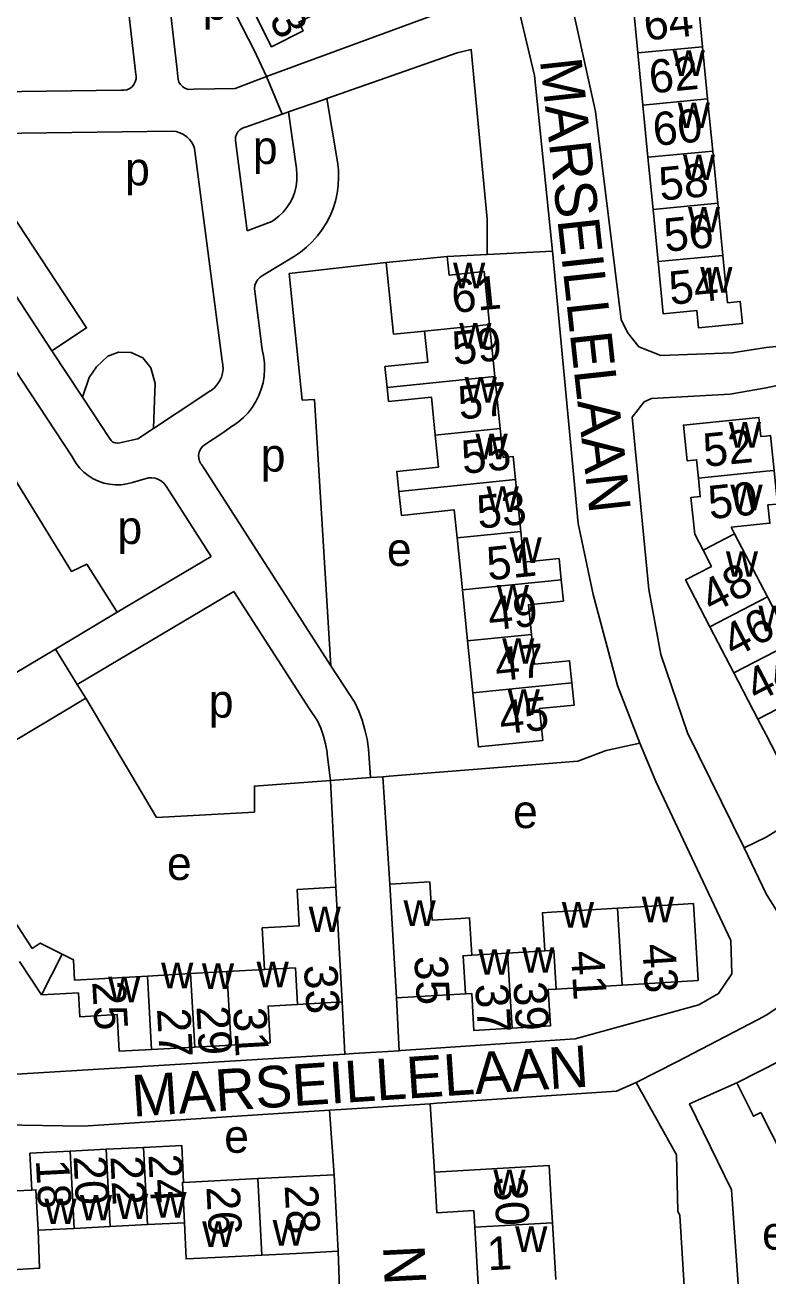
# Model space of a CAD drawing. Extents: x 157768 to 159790, y 387230 to 389604.
# Drawn here: x 159010.9 to 159100.2, y 387792 to 387942.4 of the extents above; entities that cross this region are included whole.
import ezdxf

# ---------------------------------------------------------------- set-up
doc = ezdxf.new("R2010")
doc.units = 0
for name, color, linetype in [('BLT_Basislijn', 7, 'Continuous'), ('BLT_Bebouwing', 7, 'Continuous'), ('BLT_Centroide', 7, 'Continuous'), ('BLT_Huisnummer', 7, 'Continuous'), ('BLT_Huisnummer_ tussenligend', 7, 'Continuous'), ('BLT_Onderverdeling_panden', 7, 'Continuous'), ('BLT_Straatnaam', 7, 'Continuous')]:
    doc.layers.add(name, color=color, linetype=linetype)

msp = doc.modelspace()

# ---------------------------------------------------------------- linework, layer by layer
at = {"layer": 'BLT_Basislijn'}
for p, q in [((159029.24, 387936.97), (159029.31, 387936.19)), ((159039.97, 387936.18), (159036.19, 387934.73)), ((159039.97, 387936.18), (159041.86, 387931.66)), ((158996.95, 387934.2), (159022.5, 387934.53)), ((159031.22, 387934.65), (159030.62, 387934.63)), ((159031.22, 387934.65), (159036.19, 387934.73)), ((159046.69, 387933.34), (159042.61, 387931.93)), ((159047.21, 387933.52), (159046.69, 387933.34)), ((159048.49, 387925.91), (159047.21, 387933.52)), ((159042.42, 387931.86), (159041.86, 387931.66)), ((159042.61, 387931.93), (159042.42, 387931.86)), ((159043.55, 387925.11), (159042.61, 387931.93)), ((159041.86, 387931.66), (159037.57, 387930.11)), ((159001.52, 387929.23), (159028.61, 387929.62)), ((159031.32, 387927.54), (159034.62, 387902.02)), ((159036.27, 387928.18), (159037.62, 387917.61)), ((159040.61, 387918.77), (159037.62, 387917.61)), ((159043.19, 387914.49), (159039.55, 387912.29)), ((159054.35, 387913.82), (159042.7, 387912.48)), ((159061.68, 387914.56), (159066.48, 387914.8)), ((159066.48, 387914.8), (159074.34, 387915.19)), ((159042.7, 387912.48), (159044.25, 387897.28)), ((159038.51, 387910.65), (159039.43, 387903.38)), ((159026.39, 387893.88), (159031.96, 387897.54)), ((159031.96, 387897.54), (159033.2, 387898.38)), ((159044.25, 387897.28), (159045.72, 387897.37)), ((159045.72, 387897.37), (159047.71, 387865.36)), ((159024.5, 387892.63), (159026.39, 387893.88)), ((159032.5, 387891.91), (159034.71, 387893.36)), ((159034.71, 387893.36), (159035.76, 387894.09)), ((159022.34, 387892.15), (159024.5, 387892.63)), ((159032.21, 387889.49), (159047.71, 387865.36)), ((159023.86, 387887.38), (159025.23, 387887.77)), ((159027.9, 387886.94), (159033.32, 387878.5)), ((159033.32, 387878.5), (159022.03, 387871.79)), ((159036.03, 387874.29), (159017.23, 387863.11)), ((159036.03, 387874.29), (159045.09, 387860.2)), ((159022.03, 387871.79), (159014.62, 387867.35)), ((159014.62, 387867.35), (159009.55, 387864.32)), ((159017.23, 387863.11), (159014.62, 387867.35)), ((159047.71, 387865.36), (159049.3, 387862.9)), ((159018.26, 387861.45), (159017.23, 387863.11)), ((159049.3, 387862.9), (159050.57, 387860.95)), ((159018.26, 387861.45), (159007.44, 387854.97)), ((159018.26, 387861.45), (159026.75, 387847.12)), ((159045.09, 387860.2), (159046.09, 387858.73)), ((159052.23, 387855.36), (159052.46, 387851.9)), ((159047.27, 387854.73), (159047.65, 387851.55)), ((159052.46, 387851.9), (159047.65, 387851.55)), ((159047.65, 387851.55), (159048.3, 387838.73)), ((159053.93, 387851.99), (159052.46, 387851.9)), ((159054.72, 387852.06), (159053.93, 387851.99)), ((159053.93, 387851.99), (159054.77, 387839.09)), ((159055.6, 387825.43), (159055.92, 387819.08)), ((159049.07, 387824.94), (159049.37, 387818.66)), ((159089.26, 387817.76), (159099.03, 387822.84)), ((159084.38, 387815.27), (159089.26, 387817.76)), ((159048.11, 387804.17), (159047.53, 387811.94)), ((159060.14, 387804.47), (159059.62, 387812.71))]:
    msp.add_line(p, q, dxfattribs=at)
for points in [[(159013.11, 387981.5), (159026.85, 387955.34), (159027.38, 387953.04), (159029.24, 387936.97)], [(159008.42, 387979.68), (159022.12, 387953.59), (159022.44, 387952.19), (159024.28, 387936.4)], [(159039.97, 387936.18), (159038.48, 387939.33), (159034.43, 387947.24), (159029, 387957.94)], [(159072.71, 387956.56), (159076.01, 387947.74), (159079.48, 387931.99), (159082.56, 387906.96), (159083.35, 387905.4), (159084.7, 387903.67), (159087.35, 387902.64), (159095.91, 387902.96), (159100, 387903.6), (159101.21, 387903.73), (159106.96, 387905.46)], [(159069.7, 387946.78), (159063.19, 387944.72), (159039.97, 387936.18)], [(159069.7, 387946.78), (159072.15, 387936.3), (159074.34, 387915.19)], [(159066.48, 387914.8), (159066.46, 387919.05), (159064.56, 387939.42), (159062.87, 387939.04), (159047.21, 387933.52)], [(159022.5, 387934.53), (159022.85, 387934.52), (159023.2, 387934.59), (159023.53, 387934.74), (159023.81, 387934.95), (159024.04, 387935.22), (159024.2, 387935.54), (159024.29, 387935.88), (159024.3, 387936.24), (159024.28, 387936.4)], [(159029.31, 387936.19), (159029.33, 387935.84), (159029.44, 387935.51), (159029.62, 387935.21), (159029.86, 387934.96), (159030.15, 387934.77), (159030.48, 387934.65), (159030.62, 387934.63)], [(158996.43, 387929.15), (158998.75, 387917.57), (159016.58, 387890.54)], [(159028.61, 387929.62), (159029.09, 387929.56), (159029.55, 387929.42), (159029.99, 387929.21), (159030.39, 387928.93), (159030.73, 387928.59), (159031.02, 387928.2), (159031.23, 387927.77), (159031.32, 387927.54)], [(159036.27, 387928.18), (159036.22, 387928.53), (159036.25, 387928.88), (159036.35, 387929.21), (159036.53, 387929.51), (159036.77, 387929.77), (159037.07, 387929.96), (159037.39, 387930.08), (159037.57, 387930.11)], [(159048.49, 387925.91), (159048.6, 387924.97), (159048.63, 387924.02), (159048.58, 387923.07), (159048.45, 387922.13), (159048.24, 387921.21), (159047.96, 387920.3), (159047.6, 387919.42), (159047.17, 387918.58), (159046.67, 387917.77), (159046.1, 387917.01), (159045.47, 387916.3), (159044.78, 387915.65), (159044.04, 387915.06), (159043.19, 387914.49)], [(158989.05, 387925.03), (159004.45, 387900.16), (159002.6, 387899.3), (159016.53, 387876.69), (159018.37, 387877.55), (159022.03, 387871.79)], [(159043.55, 387925.11), (159043.62, 387924.41), (159043.62, 387923.71), (159043.53, 387923), (159043.36, 387922.32), (159043.12, 387921.65), (159042.8, 387921.02), (159042.42, 387920.43), (159041.97, 387919.88), (159041.46, 387919.39), (159040.9, 387918.96), (159040.61, 387918.77)], [(159004.19, 387918.41), (159008.37, 387921.16), (159018.35, 387905.96), (159014.18, 387903.21)], [(159004.19, 387918.41), (159014.18, 387903.21)], [(159084.83, 387856.05), (159082.14, 387862.98), (159079.23, 387873.92), (159077.43, 387882.46), (159074.34, 387915.19)], [(159039.55, 387912.29), (159039.22, 387912.07), (159038.94, 387911.79), (159038.73, 387911.46), (159038.58, 387911.09), (159038.51, 387910.65)], [(159039.43, 387903.38), (159039.62, 387902.59), (159039.72, 387901.78), (159039.74, 387900.97), (159039.69, 387900.16), (159039.55, 387899.36), (159039.34, 387898.58), (159039.05, 387897.83), (159038.69, 387897.1), (159038.25, 387896.41), (159037.76, 387895.77), (159037.2, 387895.18), (159036.58, 387894.66), (159035.92, 387894.19), (159035.76, 387894.09)], [(159014.18, 387903.21), (159017.85, 387897.62)], [(159017.85, 387897.62), (159018.65, 387899.98), (159019.55, 387901.29), (159020.91, 387902.57), (159022.17, 387903.03), (159023.71, 387903.01), (159025.11, 387902.37), (159026.07, 387901.17), (159026.57, 387899.26), (159026.51, 387897.28), (159026.39, 387893.88)], [(159034.62, 387902.02), (159034.72, 387901.52), (159034.74, 387901.01), (159034.68, 387900.51), (159034.55, 387900.02), (159034.33, 387899.56), (159034.05, 387899.14), (159033.71, 387898.76), (159033.31, 387898.45), (159033.2, 387898.38)], [(159107.35, 387900.52), (159105.48, 387899.92), (159100, 387898.77), (159095.66, 387898.01), (159086.24, 387897.49), (159085.34, 387897.06), (159083.9, 387895.24), (159085.92, 387874.51), (159087.35, 387866.72), (159090.55, 387857.3), (159097.37, 387843.45)], [(159017.85, 387897.62), (159021.09, 387892.69)], [(159022.34, 387892.15), (159022.06, 387892.1), (159021.77, 387892.13), (159021.51, 387892.24), (159021.28, 387892.41), (159021.09, 387892.69)], [(159032.5, 387891.91), (159032.23, 387891.67), (159032.02, 387891.37), (159031.88, 387891.03), (159031.81, 387890.68), (159031.83, 387890.31), (159031.92, 387889.96), (159032.09, 387889.64), (159032.21, 387889.49)], [(159023.86, 387887.38), (159023.18, 387887.21), (159022.49, 387887.11), (159021.8, 387887.1), (159021.11, 387887.17), (159020.43, 387887.31), (159019.77, 387887.53), (159019.14, 387887.83), (159018.55, 387888.2), (159018.01, 387888.63), (159017.52, 387889.12), (159017.09, 387889.67), (159016.72, 387890.26), (159016.58, 387890.54)], [(159027.9, 387886.94), (159027.65, 387887.27), (159027.34, 387887.54), (159026.99, 387887.75), (159026.6, 387887.89), (159026.19, 387887.95), (159025.78, 387887.93), (159025.38, 387887.83), (159025.23, 387887.77)], [(159050.57, 387860.95), (159051.05, 387859.88), (159051.46, 387858.79), (159051.79, 387857.66), (159052.05, 387856.52), (159052.23, 387855.36)], [(159046.09, 387858.73), (159046.49, 387857.83), (159046.81, 387856.9), (159047.06, 387855.95), (159047.24, 387854.98), (159047.27, 387854.73)], [(159054.72, 387852.06), (159077.39, 387853.9), (159080.76, 387855.15), (159084.83, 387856.05)], [(159055.92, 387819.08), (159056.12, 387819.09), (159077.07, 387820.5), (159091.92, 387824.6), (159094.28, 387825.94), (159095.86, 387828.32), (159095.75, 387832.33), (159086.75, 387851.43), (159084.83, 387856.05)], [(159047.65, 387851.55), (159038.52, 387850.89), (159038.52, 387847.76), (159026.75, 387847.12)], [(159097.37, 387843.45), (159100, 387844.75), (159104.84, 387847.75)], [(159049.37, 387818.66), (159009.27, 387816.23), (159006.72, 387817.54), (159005.6, 387818.82), (158989.95, 387843.83)], [(159103.44, 387832.22), (159102.97, 387833.17), (159100, 387837.94), (159097.37, 387843.45)], [(159103.44, 387832.22), (159105.91, 387827.26), (159100, 387823.34), (159099.03, 387822.84)], [(159055.92, 387819.08), (159050.4, 387818.73), (159049.37, 387818.66)], [(159084.38, 387815.27), (159082.02, 387814.22), (159060.42, 387812.76), (159059.62, 387812.71)], [(159097.87, 387765.54), (159091.7, 387765.41), (159089.64, 387799.27), (159089.4, 387799.8), (159089.24, 387806.58), (159084.38, 387815.27)], [(159096.84, 387788.18), (159095.82, 387802.34), (159090.79, 387812.7), (159096.46, 387815.21)], [(159008.14, 387810.16), (159017.93, 387810), (159047.53, 387811.94)], [(159047.53, 387811.94), (159048.92, 387812.03), (159059.62, 387812.71)], [(159013.59, 387781.63), (159014.03, 387781.65), (159042.26, 387783.49), (159043.15, 387783.61), (159043.33, 387784.01), (159044.13, 387784.41), (159048.92, 387784.71), (159048.57, 387794.98)]]:
    msp.add_lwpolyline(points, dxfattribs=at)
at = {"layer": 'BLT_Bebouwing'}
for p, q in [((159092.36, 387939.76), (159092.97, 387933.49)), ((159085.19, 387932.74), (159084.58, 387939.01)), ((159092.97, 387933.49), (159093.58, 387927.22)), ((159085.8, 387926.47), (159085.19, 387932.74)), ((159086.41, 387920.2), (159085.8, 387926.47)), ((159093.58, 387927.22), (159094.19, 387920.95)), ((159087.02, 387913.93), (159086.41, 387920.2)), ((159094.19, 387920.95), (159094.8, 387914.68)), ((159054.35, 387913.82), (159061.68, 387914.56)), ((159066.77, 387906.37), (159067.41, 387900.12)), ((159067.41, 387900.12), (159068.04, 387893.87)), ((159069.87, 387887.74), (159070.51, 387881.49)), ((159063.5, 387874.47), (159062.87, 387880.71)), ((159100.16, 387873.62), (159096.21, 387881.21)), ((159064.13, 387868.33), (159063.5, 387874.47)), ((159093.25, 387870.03), (159096.13, 387864.49)), ((159064.76, 387862.09), (159064.13, 387868.33)), ((159096.13, 387864.49), (159099.02, 387858.94)), ((159011.81, 387831.38), (159007.06, 387838.65)), ((159049.07, 387824.94), (159048.3, 387838.73)), ((159055.6, 387825.43), (159054.77, 387839.09)), ((159082.14, 387836.21), (159074.21, 387835.73)), ((159030.84, 387828.34), (159025.65, 387828.05)), ((159035.21, 387828.58), (159030.84, 387828.34)), ((159039.74, 387828.84), (159035.21, 387828.58)), ((159025.65, 387828.05), (159016.91, 387827.56)), ((159082.71, 387826.97), (159074.77, 387826.49)), ((159063.87, 387825.93), (159055.6, 387825.43)), ((159043.68, 387824.64), (159049.07, 387824.94)), ((159026.14, 387819.23), (159031.34, 387819.52)), ((159031.34, 387819.52), (159035.7, 387819.76)), ((159020.7, 387807.23), (159016.37, 387807.01)), ((159025.18, 387807.45), (159020.7, 387807.23)), ((159048.11, 387804.17), (159038.93, 387803.71)), ((159048.57, 387794.98), (159048.11, 387804.17)), ((159038.93, 387803.71), (159029.99, 387803.25)), ((159025.65, 387798.17), (159021.16, 387797.94)), ((159074.33, 387798.4), (159074.73, 387791.56)), ((159021.16, 387797.94), (159016.84, 387797.72)), ((159065.39, 387791.02), (159064.99, 387797.86)), ((159039.39, 387794.51), (159033.78, 387794.23))]:
    msp.add_line(p, q, dxfattribs=at)
for points in [[(159045.86, 387943.73), (159043.83, 387942.72), (159044.36, 387941.66), (159040.55, 387939.76), (159036.51, 387947.85), (159038.57, 387948.88), (159038.01, 387950), (159041.79, 387951.89)], [(159084.58, 387939.01), (159083.97, 387945.28), (159088.52, 387945.73), (159088.35, 387947.6)], [(159092.65, 387948), (159092.9, 387946.17), (159091.75, 387946.06), (159092.36, 387939.76)], [(159058.96, 387905.57), (159055.23, 387905.2), (159054.35, 387913.82)], [(159061.68, 387914.56), (159061.91, 387912.31), (159066.12, 387912.74), (159066.77, 387906.37)], [(159094.8, 387914.68), (159095.36, 387908.99), (159096.88, 387909.14), (159097.14, 387906.47), (159091.88, 387905.96), (159091.68, 387908.05), (159087.63, 387907.66), (159087.02, 387913.93)], [(159054.46, 387898.8), (159054.2, 387901.31), (159059.34, 387901.83), (159058.96, 387905.57)], [(159060.23, 387893.07), (159059.77, 387897.65), (159054.63, 387897.12), (159054.46, 387898.8)], [(159100.96, 387888.83), (159100.53, 387893.01), (159100, 387892.96), (159099.38, 387892.89), (159099.14, 387895.21), (159090.06, 387894.27), (159090.5, 387889.99), (159091.64, 387890.11), (159091.87, 387887.9)], [(159055.87, 387886.31), (159055.63, 387888.71), (159060.62, 387889.22), (159060.23, 387893.07)], [(159068.04, 387893.87), (159068.39, 387890.4), (159069.59, 387890.52), (159069.87, 387887.74)], [(159096.21, 387881.21), (159095.81, 387882), (159100, 387882.43), (159100.45, 387882.48), (159100.22, 387884.68), (159101.38, 387884.79), (159100.96, 387888.83)], [(159091.87, 387887.9), (159092.09, 387885.68), (159090.96, 387885.57), (159091.42, 387881.18), (159092.42, 387879.24)], [(159062.87, 387880.71), (159062.53, 387884.08), (159056.17, 387883.43), (159055.87, 387886.31)], [(159070.51, 387881.49), (159070.88, 387877.8), (159075.11, 387878.23), (159075.37, 387875.68)], [(159092.42, 387879.24), (159093.43, 387877.3), (159090.32, 387875.68), (159093.25, 387870.03)], [(159075.37, 387875.68), (159075.63, 387873.12), (159071.44, 387872.69), (159071.81, 387869.11)], [(159107.48, 387870.38), (159106.53, 387872.2), (159102.1, 387869.9), (159100.16, 387873.62)], [(159071.81, 387869.11), (159072.17, 387865.53), (159076.38, 387865.96), (159076.65, 387863.29)], [(159076.65, 387863.29), (159076.92, 387860.63), (159072.76, 387860.21), (159073.15, 387856.38), (159065.42, 387855.59), (159064.92, 387860.57), (159064.76, 387862.09)], [(159099.02, 387858.94), (159100, 387857.05), (159101.9, 387853.4)], [(159048.3, 387838.73), (159043.65, 387838.47), (159043.9, 387834.09), (159041.68, 387833.97)], [(159054.77, 387839.09), (159059.58, 387839.38), (159059.86, 387834.78), (159063.31, 387834.99)], [(159074.21, 387835.73), (159073.11, 387835.66), (159073.39, 387831.09)], [(159082.71, 387826.97), (159091.83, 387827.53), (159091.27, 387836.77), (159086.28, 387836.46), (159082.14, 387836.21)], [(159064.65, 387830.56), (159064.37, 387835.05), (159063.31, 387834.99)], [(159041.68, 387833.97), (159039.46, 387833.84), (159039.74, 387828.84)], [(159015.4, 387830.69), (159012.77, 387832.01), (159011.81, 387831.38)], [(159073.39, 387831.09), (159068.93, 387830.82)], [(159010.29, 387829.79), (159012.91, 387825.78)], [(159016.91, 387827.56), (159016.78, 387830), (159015.4, 387830.69)], [(159068.93, 387830.82), (159064.65, 387830.56)], [(159012.91, 387825.78), (159017.37, 387826.03)], [(159017.37, 387826.03), (159017.53, 387823.17), (159022.02, 387823.42), (159022.27, 387819.01), (159026.14, 387819.23)], [(159069.48, 387821.77), (159064.89, 387821.49), (159064.62, 387825.97), (159063.87, 387825.93)], [(159074.77, 387826.49), (159073.8, 387826.43), (159074.07, 387822.05), (159069.48, 387821.77)], [(159035.7, 387819.76), (159040.4, 387820.03), (159040.15, 387824.44), (159043.68, 387824.64)], [(159101.69, 387817.85), (159096.46, 387815.21)], [(159096.46, 387815.21), (159098.48, 387811.21), (159099.36, 387811.65), (159101.93, 387806.62), (159103.79, 387807.57)], [(159029.99, 387803.25), (159029.77, 387807.68), (159025.18, 387807.45)], [(159016.37, 387807.01), (159011.54, 387806.76), (159011.77, 387802.33)], [(159060.14, 387804.47), (159073.93, 387805.27), (159074.22, 387800.28), (159074.33, 387798.4)], [(159064.99, 387797.86), (159064.87, 387799.87), (159060.42, 387799.61), (159060.14, 387804.47)], [(159011.77, 387802.33), (159008.88, 387802.19)], [(159030.09, 387798.39), (159025.65, 387798.17)], [(159033.78, 387794.23), (159030.31, 387794.05), (159030.09, 387798.39)], [(159012.51, 387797.5), (159012.69, 387792.92), (159009.35, 387792.75)], [(159016.84, 387797.72), (159012.51, 387797.5)], [(159048.57, 387794.98), (159043.58, 387794.72), (159039.39, 387794.51)]]:
    msp.add_lwpolyline(points, dxfattribs=at)
at = {"layer": 'BLT_Onderverdeling_panden'}
for p, q in [((159084.58, 387939.01), (159092.36, 387939.76)), ((159085.19, 387932.74), (159092.97, 387933.49)), ((159085.8, 387926.47), (159093.58, 387927.22)), ((159086.41, 387920.2), (159094.19, 387920.95)), ((159087.02, 387913.93), (159094.8, 387914.68)), ((159058.96, 387905.57), (159066.77, 387906.37)), ((159054.46, 387898.8), (159067.41, 387900.12)), ((159060.23, 387893.07), (159068.04, 387893.87)), ((159055.87, 387886.31), (159069.87, 387887.74)), ((159070.51, 387881.49), (159062.87, 387880.71)), ((159092.42, 387879.24), (159096.21, 387881.21)), ((159075.37, 387875.68), (159063.5, 387874.47)), ((159100.16, 387873.62), (159093.25, 387870.03)), ((159107.48, 387870.38), (159096.13, 387864.49)), ((159071.81, 387869.11), (159064.13, 387868.33)), ((159076.65, 387863.29), (159064.76, 387862.09)), ((159105.9, 387862.52), (159099.02, 387858.94)), ((159082.71, 387826.97), (159082.14, 387836.21)), ((159015.4, 387830.69), (159012.91, 387825.78)), ((159069.48, 387821.77), (159068.93, 387830.82)), ((159031.34, 387819.52), (159030.84, 387828.34)), ((159035.7, 387819.76), (159035.21, 387828.58)), ((159026.14, 387819.23), (159025.65, 387828.05)), ((159021.16, 387797.94), (159020.7, 387807.23)), ((159025.65, 387798.17), (159025.18, 387807.45)), ((159016.84, 387797.72), (159016.37, 387807.01)), ((159039.39, 387794.51), (159038.93, 387803.71)), ((159064.99, 387797.86), (159074.33, 387798.4))]:
    msp.add_line(p, q, dxfattribs=at)
for points in [[(159091.87, 387887.9), (159100, 387888.73), (159100.96, 387888.83)], [(159074.77, 387826.49), (159074.49, 387831.15), (159073.39, 387831.09)], [(159064.65, 387830.56), (159063.59, 387830.49), (159063.87, 387825.93)], [(159039.74, 387828.84), (159043.43, 387829.04), (159043.68, 387824.64)], [(159030.09, 387798.39), (159029.86, 387803.24), (159029.99, 387803.25)], [(159012.51, 387797.5), (159012.26, 387802.36), (159011.77, 387802.33)]]:
    msp.add_lwpolyline(points, dxfattribs=at)

# ---------------------------------------------------------------- texts
at = {"layer": 'BLT_Centroide'}
for s, p in [('p', (159032.31, 387943.01)), ('w', (159088.77, 387936.25)), ('w', (159089.38, 387929.97)), ('p', (159038.33, 387925.66)), ('p', (159022.97, 387923.09)), ('w', (159089.99, 387923.72)), ('w', (159090.6, 387917.44)), ('w', (159062.38, 387910.72)), ('w', (159092.08, 387910.19)), ('w', (159063.12, 387903.47)), ('w', (159063.77, 387896.97)), ('w', (159095.51, 387891.56)), ('w', (159065.08, 387890.16)), ('p', (159039.27, 387888.69)), ('w', (159066.41, 387883.84)), ('w', (159095.71, 387884.03)), ('p', (159022.05, 387879.99)), ('w', (159069.16, 387877.72)), ('e', (159054.43, 387877.35)), ('w', (159095.16, 387876.05)), ('w', (159067.63, 387872)), ('w', (159099.08, 387869.5)), ('w', (159068.28, 387865.59)), ('p', (159033.03, 387859.12)), ('w', (159068.94, 387859.44)), ('e', (159069.59, 387845.84)), ('e', (159028, 387839.6)), ('w', (159056.43, 387834.07)), ('w', (159085.06, 387834.51)), ('w', (159045.03, 387833.34)), ('w', (159075.45, 387833.88)), ('w', (159065.42, 387828.2)), ('w', (159070.67, 387828.44)), ('w', (159027.3, 387826.58)), ('w', (159032.2, 387826.51)), ('w', (159038.77, 387826.69)), ('w', (159020.93, 387824.91)), ('e', (159034.88, 387806.81)), ('w', (159067.22, 387801.72)), ('w', (159013.28, 387798.24)), ('w', (159017.54, 387798.67)), ('w', (159021.89, 387798.84)), ('w', (159026.48, 387799.01)), ('w', (159032.23, 387795.5)), ('w', (159040.7, 387795.65)), ('e', (159099.51, 387795.17)), ('w', (159069.84, 387794.88))]:
    msp.add_text(s, height=4, dxfattribs=at).set_placement(p)
at = {"layer": 'BLT_Huisnummer'}
for s, rotation, p in [('63', 296.5257, (159038.88, 387945.75)), ('62', 5.5592, (159086.11, 387934.13)), ('58', 5.5592, (159087.3, 387921.24)), ('54', 5.5592, (159088.51, 387908.73)), ('61', 5.7994, (159062.39, 387907.73)), ('57', 5.7994, (159063.18, 387894.93)), ('52', 5.8814, (159092.63, 387889.24)), ('53', 5.7994, (159065.44, 387881.81)), ('48', 27.4781, (159093.47, 387871.58)), ('49', 5.7994, (159066.78, 387869.59)), ('44', 27.4781, (159098.86, 387860.88)), ('45', 5.7994, (159068.13, 387857.1)), ('43', 273.4808, (159085.1, 387831.84)), ('35', 273.4808, (159057.7, 387830.42)), ('33', 273.192, (159044.46, 387829.34)), ('39', 273.4808, (159069.62, 387827.3)), ('27', 273.1911, (159026.8, 387824.11)), ('20', 272.9043, (159016.77, 387806.39)), ('24', 272.9043, (159025.77, 387806.58)), ('28', 272.9019, (159042.14, 387802.89)), ('30', 273.3254, (159067.25, 387803.86)), ('1', 3.3204, (159066.57, 387792.67))]:
    msp.add_text(s, height=4, rotation=rotation, dxfattribs=at).set_placement(p)
at = {"layer": 'BLT_Huisnummer_ tussenligend'}
for s, rotation, p in [('64', 5.5592, (159085.48, 387940.5)), ('60', 5.5592, (159086.57, 387927.82)), ('56', 5.5592, (159087.9, 387915.1)), ('59', 5.7994, (159062.47, 387901.51)), ('55', 5.7994, (159063.59, 387888.4)), ('50', 5.8814, (159093.23, 387882.96)), ('51', 5.7994, (159066.62, 387875.6)), ('46', 27.4781, (159096.09, 387866.23)), ('47', 5.7994, (159067.6, 387863.48)), ('41', 273.4808, (159076.53, 387831)), ('25', 273.1911, (159019.02, 387827.37)), ('37', 273.4808, (159065.03, 387827.06)), ('29', 273.1937, (159031.54, 387824.39)), ('31', 273.1937, (159035.95, 387824.21)), ('18', 272.906, (159012.25, 387805.93)), ('22', 272.9043, (159021.2, 387806.37)), ('26', 272.9043, (159032.74, 387802.72))]:
    msp.add_text(s, height=4, rotation=rotation, dxfattribs=at).set_placement(p)
at = {"layer": 'BLT_Straatnaam'}
for s, rotation, p in [('MARSEILLELAAN', 276.2547, (159072.81, 387938.17)), ('MARSEILLELAAN', 3.7829, (159023.92, 387811.14)), ('NICEHOF', 272.8025, (159053.95, 387795.61))]:
    msp.add_text(s, height=5, rotation=rotation, dxfattribs=at).set_placement(p)

doc.saveas('drawing.dxf')
